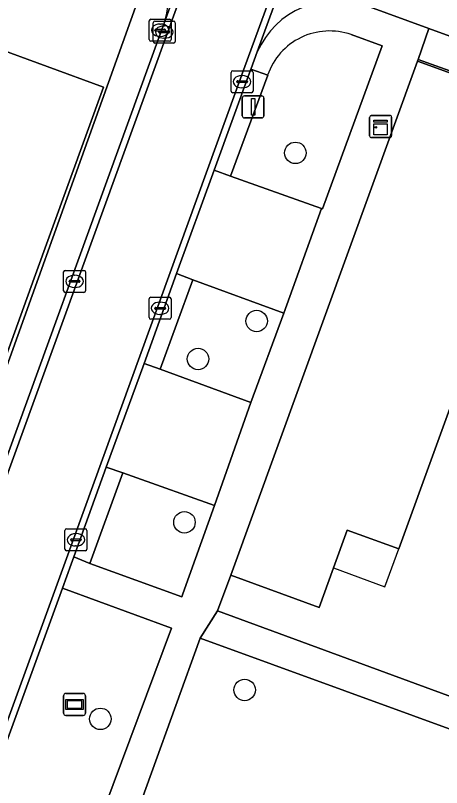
# Model space of a CAD drawing. Extents: x 155275 to 156265, y 382654 to 383635.
# Drawn here: x 155785.04 to 155804.43, y 382974.84 to 383009.96 of the extents above; entities that cross this region are included whole.
import ezdxf

# ---------------------------------------------------------------- set-up
doc = ezdxf.new("R2010")
doc.units = 0
for name, color, linetype in [('IMGEO_Boom', 7, 'Continuous'), ('IMGEO_Erf', 7, 'Continuous'), ('IMGEO_Groenvoorziening', 7, 'Continuous'), ('IMGEO_Informatiebord', 7, 'Continuous'), ('IMGEO_Kast', 7, 'Continuous'), ('IMGEO_Kolk', 7, 'Continuous'), ('IMGEO_Lichtmast', 7, 'Continuous'), ('IMGEO_Pand', 7, 'Continuous'), ('IMGEO_Pand_overbouw', 7, 'Continuous'), ('IMGEO_Parkeervlak_open', 7, 'Continuous'), ('IMGEO_Rijbaan_lokaal_gesloten', 7, 'Continuous'), ('IMGEO_Rijbaan_lokaal_open', 7, 'Continuous'), ('IMGEO_Voetpad_open', 7, 'Continuous')]:
    doc.layers.add(name, color=color, linetype=linetype)

msp = doc.modelspace()

# ---------------------------------------------------------------- linework, layer by layer
at = {"layer": 'IMGEO_Boom'}
for centre in [(155797.78, 383003.711), (155796.017, 382996.063), (155793.35, 382994.339), (155792.733, 382986.909), (155795.472, 382979.284), (155788.907, 382977.967)]:
    msp.add_circle(centre, 0.489, dxfattribs=at)
at = {"layer": 'IMGEO_Erf'}
msp.add_lwpolyline([(155789.359, 383013.087), (155760.829, 383023.394), (155755.874, 383025.193), (155749.193, 383027.585), (155747.309, 383022.428), (155743.229, 383023.907), (155725.512, 383007.937), (155726.966, 383007.327), (155782.231, 382987.328), (155790.577, 383010.55)], dxfattribs=at)
for points in [[(155783.909, 383008.583), (155789.055, 383006.697), (155785.889, 382998.013), (155783.778, 382992.208), (155782.426, 382992.678), (155781.244, 382989.336), (155773.752, 382992.058), (155777.091, 383001.25), (155780.753, 382999.906)], [(155815.563, 383003.587), (155803.373, 383007.958), (155803.344, 383007.878), (155814.627, 383003.794), (155812.383, 382997.713), (155807.505, 382999.513), (155802.482, 382985.7), (155800.143, 382986.554), (155799.514, 382984.832), (155798.857, 382983.032), (155794.84, 382984.507), (155794.244, 382982.888), (155817.258, 382974.414), (155845.91, 382964.137), (155880.792, 382951.626), (155889.819, 382976.447), (155889.87, 382976.588)]]:
    msp.add_lwpolyline(points, close=True, dxfattribs=at)
at = {"layer": 'IMGEO_Groenvoorziening'}
msp.add_lwpolyline([(155796.52, 383007.252), (155794.827, 383002.653), (155798.977, 383001.18), (155799.018, 383001.166), (155801.728, 383008.58), (155800.317, 383009.089)], dxfattribs=at)
for points in [[(155797.253, 382996.424), (155793.114, 382997.934), (155791.624, 382993.875), (155795.761, 382992.355)], [(155794.098, 382987.678), (155790.347, 382989.013), (155789.936, 382989.164), (155788.428, 382985.041), (155792.619, 382983.526), (155792.662, 382983.652)], [(155792.138, 382982.097), (155787.176, 382983.918), (155783.83, 382974.738), (155788.726, 382972.947)], [(155809.733, 382975.708), (155793.451, 382981.639), (155790.126, 382972.445), (155806.295, 382966.522)]]:
    msp.add_lwpolyline(points, close=True, dxfattribs=at)
msp.add_arc((155799.334, 383006.278), 2.978, 70.7227, 160.9129, dxfattribs=at)
at = {"layer": 'IMGEO_Informatiebord'}
for p, q in [((155787.333, 382979.123), (155788.123, 382979.123)), ((155788.123, 382979.123), (155787.333, 382979.123)), ((155787.233, 382978.223), (155787.233, 382979.023)), ((155787.233, 382979.023), (155787.233, 382978.223)), ((155788.223, 382979.023), (155788.223, 382978.223)), ((155788.223, 382978.223), (155788.223, 382979.023)), ((155788.123, 382978.123), (155787.333, 382978.123)), ((155787.333, 382978.123), (155788.123, 382978.123))]:
    msp.add_line(p, q, dxfattribs=at)
for points in [[(155787.334, 382978.855), (155788.122, 382978.855), (155788.122, 382978.391), (155787.334, 382978.391), (155787.334, 382978.855)], [(155787.399, 382978.79), (155787.399, 382978.456), (155788.057, 382978.456), (155788.057, 382978.79), (155787.399, 382978.79)]]:
    msp.add_lwpolyline(points, dxfattribs=at)
for centre, start, end in [((155787.333, 382979.023), 90, 180), ((155787.333, 382979.023), 90, 180), ((155788.123, 382979.023), 0, 90), ((155788.123, 382979.023), 360, 90), ((155787.333, 382978.223), 180, 270), ((155787.333, 382978.223), 180, 270), ((155788.123, 382978.223), 270, 0), ((155788.123, 382978.223), 270, 0)]:
    msp.add_arc(centre, 0.1, start, end, dxfattribs=at)
at = {"layer": 'IMGEO_Kast'}
for p, q in [((155801.235, 383005.411), (155802.076, 383005.411)), ((155802.076, 383005.411), (155801.235, 383005.411)), ((155801.16, 383004.486), (155801.16, 383005.327)), ((155801.16, 383005.327), (155801.16, 383004.486)), ((155802.16, 383005.336), (155802.16, 383004.495)), ((155802.16, 383004.495), (155802.16, 383005.336)), ((155802.085, 383004.411), (155801.244, 383004.411)), ((155801.244, 383004.411), (155802.085, 383004.411))]:
    msp.add_line(p, q, dxfattribs=at)
for points in [[(155801.355, 383005.201), (155801.955, 383005.201), (155801.955, 383005.116), (155801.355, 383005.116), (155801.355, 383005.201)], [(155801.355, 383005.026), (155801.955, 383005.026), (155801.955, 383004.537), (155801.355, 383004.537), (155801.355, 383005.026)]]:
    msp.add_lwpolyline(points, dxfattribs=at)
msp.add_circle((155801.439, 383004.875), 0.0377, dxfattribs=at)
for centre, start, end in [((155801.238, 383005.333), 92.4484, 184.2845), ((155801.238, 383005.333), 92.4484, 184.2845), ((155802.082, 383005.333), 2.4484, 94.2845), ((155802.082, 383005.333), 2.4484, 94.2845), ((155801.238, 383004.489), 182.4484, 274.2845), ((155801.238, 383004.489), 182.4484, 274.2845), ((155802.082, 383004.489), 272.4484, 4.2845), ((155802.082, 383004.489), 272.4484, 4.2845)]:
    msp.add_arc(centre, 0.0779, start, end, dxfattribs=at)
at = {"layer": 'IMGEO_Kolk'}
for p, q in [((155791.13, 383008.864), (155791.13, 383009.716)), ((155791.205, 383009.79), (155792.057, 383009.79)), ((155791.312, 383008.782), (155791.312, 383009.634)), ((155791.387, 383009.708), (155792.239, 383009.708)), ((155792.131, 383009.716), (155792.131, 383008.864)), ((155792.313, 383009.634), (155792.313, 383008.782)), ((155791.389, 383009.284), (155791.389, 383009.296)), ((155791.827, 383009.247), (155791.429, 383009.247)), ((155791.432, 383009.333), (155791.83, 383009.333)), ((155791.614, 383009.251), (155792.012, 383009.251)), ((155791.618, 383009.57), (155791.643, 383009.57)), ((155791.8, 383009.488), (155791.825, 383009.488)), ((155791.873, 383009.296), (155791.873, 383009.284)), ((155791.571, 383009.202), (155791.571, 383009.214)), ((155792.009, 383009.165), (155791.611, 383009.165)), ((155791.641, 383009.01), (155791.616, 383009.01)), ((155791.823, 383008.928), (155791.798, 383008.928)), ((155792.055, 383009.214), (155792.055, 383009.202)), ((155792.057, 383008.79), (155791.205, 383008.79)), ((155792.239, 383008.708), (155791.387, 383008.708)), ((155794.854, 383006.523), (155794.854, 383007.375)), ((155794.929, 383007.449), (155795.781, 383007.449)), ((155795.342, 383007.229), (155795.367, 383007.229)), ((155795.855, 383007.375), (155795.855, 383006.523)), ((155795.113, 383006.943), (155795.113, 383006.955)), ((155795.551, 383006.906), (155795.153, 383006.906)), ((155795.156, 383006.992), (155795.554, 383006.992)), ((155795.597, 383006.955), (155795.597, 383006.943)), ((155795.781, 383006.449), (155794.929, 383006.449)), ((155795.365, 383006.669), (155795.34, 383006.669)), ((155787.309, 382998.368), (155788.161, 382998.368)), ((155787.234, 382997.442), (155787.234, 382998.294)), ((155787.722, 382998.148), (155787.747, 382998.148)), ((155788.235, 382998.294), (155788.235, 382997.442)), ((155787.493, 382997.862), (155787.493, 382997.874)), ((155787.931, 382997.825), (155787.533, 382997.825)), ((155787.536, 382997.911), (155787.934, 382997.911)), ((155787.977, 382997.874), (155787.977, 382997.862)), ((155788.161, 382997.368), (155787.309, 382997.368)), ((155787.745, 382997.588), (155787.72, 382997.588)), ((155791.125, 382996.217), (155791.125, 382997.069)), ((155791.2, 382997.143), (155792.052, 382997.143)), ((155792.126, 382997.069), (155792.126, 382996.217)), ((155791.384, 382996.637), (155791.384, 382996.649)), ((155791.822, 382996.6), (155791.424, 382996.6)), ((155791.427, 382996.686), (155791.825, 382996.686)), ((155791.613, 382996.923), (155791.638, 382996.923)), ((155791.868, 382996.649), (155791.868, 382996.637)), ((155791.636, 382996.363), (155791.611, 382996.363)), ((155792.052, 382996.143), (155791.2, 382996.143)), ((155787.296, 382985.687), (155787.296, 382986.539)), ((155787.371, 382986.613), (155788.223, 382986.613)), ((155788.297, 382986.539), (155788.297, 382985.687)), ((155787.555, 382986.107), (155787.555, 382986.119)), ((155787.993, 382986.07), (155787.595, 382986.07)), ((155787.598, 382986.156), (155787.996, 382986.156)), ((155787.784, 382986.393), (155787.809, 382986.393)), ((155788.039, 382986.119), (155788.039, 382986.107)), ((155787.807, 382985.833), (155787.782, 382985.833)), ((155788.223, 382985.613), (155787.371, 382985.613))]:
    msp.add_line(p, q, dxfattribs=at)
for points in [[(155791.13, 383008.864), (155791.13, 383009.716)], [(155791.205, 383009.79), (155792.057, 383009.79)], [(155791.312, 383008.782), (155791.312, 383009.634)], [(155791.387, 383009.708), (155792.239, 383009.708)], [(155792.131, 383009.716), (155792.131, 383008.864)], [(155792.313, 383009.634), (155792.313, 383008.782)], [(155792.057, 383008.79), (155791.205, 383008.79)], [(155792.239, 383008.708), (155791.387, 383008.708)], [(155794.854, 383006.523), (155794.854, 383007.375)], [(155794.929, 383007.449), (155795.781, 383007.449)], [(155795.855, 383007.375), (155795.855, 383006.523)], [(155795.781, 383006.449), (155794.929, 383006.449)], [(155787.309, 382998.368), (155788.161, 382998.368)], [(155787.234, 382997.442), (155787.234, 382998.294)], [(155788.235, 382998.294), (155788.235, 382997.442)], [(155788.161, 382997.368), (155787.309, 382997.368)], [(155791.125, 382996.217), (155791.125, 382997.069)], [(155791.2, 382997.143), (155792.052, 382997.143)], [(155792.126, 382997.069), (155792.126, 382996.217)], [(155792.052, 382996.143), (155791.2, 382996.143)], [(155787.296, 382985.687), (155787.296, 382986.539)], [(155787.371, 382986.613), (155788.223, 382986.613)], [(155788.297, 382986.539), (155788.297, 382985.687)], [(155788.223, 382985.613), (155787.371, 382985.613)]]:
    msp.add_lwpolyline(points, dxfattribs=at)
for centre, radius, start, end in [((155791.207, 383009.714), 0.0765, 91.552, 178.448), ((155791.207, 383009.714), 0.0765, 91.552, 178.448), ((155791.389, 383009.632), 0.0765, 91.552, 178.448), ((155791.389, 383009.632), 0.0765, 91.552, 178.448), ((155792.055, 383009.714), 0.0765, 1.552, 88.448), ((155792.055, 383009.714), 0.0765, 1.552, 88.448), ((155792.237, 383009.632), 0.0765, 1.552, 88.448), ((155792.237, 383009.632), 0.0765, 1.552, 88.448), ((155791.429, 383009.293), 0.0403, 85.8775, 175.7526), ((155791.426, 383009.283), 0.0366, 178.938, 274.7102), ((155791.611, 383009.211), 0.0403, 85.8775, 175.7526), ((155791.83, 383009.29), 0.043, 264.8664, 352.4533), ((155791.834, 383009.295), 0.0386, 1.7309, 96.639), ((155792.016, 383009.213), 0.0386, 1.7309, 96.639), ((155791.608, 383009.201), 0.0366, 178.938, 274.7102), ((155792.012, 383009.208), 0.043, 264.8664, 352.4533), ((155791.207, 383008.866), 0.0765, 181.552, 268.448), ((155791.207, 383008.866), 0.0765, 181.552, 268.448), ((155791.389, 383008.784), 0.0765, 181.552, 268.448), ((155791.389, 383008.784), 0.0765, 181.552, 268.448), ((155792.055, 383008.866), 0.0765, 271.552, 358.448), ((155792.055, 383008.866), 0.0765, 271.552, 358.448), ((155792.237, 383008.784), 0.0765, 271.552, 358.448), ((155792.237, 383008.784), 0.0765, 271.552, 358.448), ((155794.931, 383007.373), 0.0765, 91.552, 178.448), ((155794.931, 383007.373), 0.0765, 91.552, 178.448), ((155795.779, 383007.373), 0.0765, 1.552, 88.448), ((155795.779, 383007.373), 0.0765, 1.552, 88.448), ((155795.153, 383006.952), 0.0403, 85.8775, 175.7526), ((155795.15, 383006.942), 0.0366, 178.938, 274.7102), ((155795.554, 383006.949), 0.043, 264.8664, 352.4533), ((155795.558, 383006.954), 0.0386, 1.7309, 96.639), ((155794.931, 383006.525), 0.0765, 181.552, 268.448), ((155794.931, 383006.525), 0.0765, 181.552, 268.448), ((155795.779, 383006.525), 0.0765, 271.552, 358.448), ((155795.779, 383006.525), 0.0765, 271.552, 358.448), ((155787.311, 382998.292), 0.0765, 91.552, 178.448), ((155787.311, 382998.292), 0.0765, 91.552, 178.448), ((155788.159, 382998.292), 0.0765, 1.552, 88.448), ((155788.159, 382998.292), 0.0765, 1.552, 88.448), ((155787.533, 382997.871), 0.0403, 85.8775, 175.7526), ((155787.53, 382997.861), 0.0366, 178.938, 274.7102), ((155787.934, 382997.868), 0.043, 264.8664, 352.4533), ((155787.938, 382997.873), 0.0386, 1.7309, 96.639), ((155787.311, 382997.444), 0.0765, 181.552, 268.448), ((155787.311, 382997.444), 0.0765, 181.552, 268.448), ((155788.159, 382997.444), 0.0765, 271.552, 358.448), ((155788.159, 382997.444), 0.0765, 271.552, 358.448), ((155791.202, 382997.067), 0.0765, 91.552, 178.448), ((155791.202, 382997.067), 0.0765, 91.552, 178.448), ((155792.05, 382997.067), 0.0765, 1.552, 88.448), ((155792.05, 382997.067), 0.0765, 1.552, 88.448), ((155791.424, 382996.646), 0.0403, 85.8775, 175.7526), ((155791.421, 382996.636), 0.0366, 178.938, 274.7102), ((155791.825, 382996.643), 0.043, 264.8664, 352.4533), ((155791.829, 382996.648), 0.0386, 1.7309, 96.639), ((155791.202, 382996.219), 0.0765, 181.552, 268.448), ((155791.202, 382996.219), 0.0765, 181.552, 268.448), ((155792.05, 382996.219), 0.0765, 271.552, 358.448), ((155792.05, 382996.219), 0.0765, 271.552, 358.448), ((155787.373, 382986.537), 0.0765, 91.552, 178.448), ((155787.373, 382986.537), 0.0765, 91.552, 178.448), ((155788.221, 382986.537), 0.0765, 1.552, 88.448), ((155788.221, 382986.537), 0.0765, 1.552, 88.448), ((155787.595, 382986.116), 0.0403, 85.8775, 175.7526), ((155787.592, 382986.106), 0.0366, 178.938, 274.7102), ((155787.996, 382986.113), 0.043, 264.8664, 352.4533), ((155788, 382986.118), 0.0386, 1.7309, 96.639), ((155787.373, 382985.689), 0.0765, 181.552, 268.448), ((155787.373, 382985.689), 0.0765, 181.552, 268.448), ((155788.221, 382985.689), 0.0765, 271.552, 358.448), ((155788.221, 382985.689), 0.0765, 271.552, 358.448)]:
    msp.add_arc(centre, radius, start, end, dxfattribs=at)
for centre, major_axis, ratio, start_param, end_param in [((155791.617, 383009.29), (-0.387, 0.002), 0.722429, 4.712389, 7.853982), ((155791.799, 383009.208), (-0.387, 0.002), 0.722429, 4.712389, 7.853982), ((155791.642, 383009.29), (-0.39, 0.002), 0.717154, 1.570796, 4.712389), ((155791.824, 383009.208), (-0.39, 0.002), 0.717154, 1.570796, 4.712389), ((155795.341, 383006.949), (-0.387, 0.002), 0.722429, 4.712389, 7.853982), ((155795.366, 383006.949), (-0.39, 0.002), 0.717154, 1.570796, 4.712389), ((155787.721, 382997.868), (-0.387, 0.002), 0.722429, 4.712389, 7.853982), ((155787.746, 382997.868), (-0.39, 0.002), 0.717154, 1.570796, 4.712389), ((155791.612, 382996.643), (-0.387, 0.002), 0.722429, 4.712389, 7.853982), ((155791.637, 382996.643), (-0.39, 0.002), 0.717154, 1.570796, 4.712389), ((155787.783, 382986.113), (-0.387, 0.002), 0.722429, 4.712389, 7.853982), ((155787.808, 382986.113), (-0.39, 0.002), 0.717154, 1.570796, 4.712389)]:
    msp.add_ellipse(centre, major_axis=major_axis, ratio=ratio, start_param=start_param, end_param=end_param, dxfattribs=at)
at = {"layer": 'IMGEO_Lichtmast'}
for p, q in [((155795.361, 383005.404), (155795.361, 383006.204)), ((155795.361, 383006.204), (155795.361, 383005.404)), ((155795.461, 383006.304), (155796.251, 383006.304)), ((155796.251, 383006.304), (155795.461, 383006.304)), ((155796.351, 383006.204), (155796.351, 383005.404)), ((155796.351, 383005.404), (155796.351, 383006.204)), ((155796.251, 383005.304), (155795.461, 383005.304)), ((155795.461, 383005.304), (155796.251, 383005.304))]:
    msp.add_line(p, q, dxfattribs=at)
msp.add_lwpolyline([(155795.781, 383006.179), (155795.931, 383006.179), (155795.931, 383005.429), (155795.781, 383005.429), (155795.781, 383006.179)], dxfattribs=at)
for centre, start, end in [((155795.461, 383006.204), 90, 180), ((155795.461, 383006.204), 90, 180), ((155796.251, 383006.204), 0, 90), ((155796.251, 383006.204), 360, 90), ((155795.461, 383005.404), 180, 270), ((155795.461, 383005.404), 180, 270), ((155796.251, 383005.404), 270, 0), ((155796.251, 383005.404), 270, 0)]:
    msp.add_arc(centre, 0.1, start, end, dxfattribs=at)
at = {"layer": 'IMGEO_Pand'}
for points in [[(155785.889, 382998.013), (155789.055, 383006.697), (155783.909, 383008.583), (155780.753, 382999.906), (155777.091, 383001.25), (155773.752, 382992.058), (155781.244, 382989.336), (155782.426, 382992.678), (155783.778, 382992.208)], [(155807.505, 382999.513), (155812.383, 382997.713), (155814.627, 383003.794), (155803.344, 383007.878), (155794.84, 382984.507), (155798.857, 382983.032), (155799.514, 382984.832), (155800.143, 382986.554), (155802.482, 382985.7)]]:
    msp.add_lwpolyline(points, close=True, dxfattribs=at)
at = {"layer": 'IMGEO_Pand_overbouw'}
msp.add_lwpolyline([(155799.514, 382984.832), (155801.851, 382983.967), (155802.482, 382985.7), (155800.143, 382986.554)], close=True, dxfattribs=at)
at = {"layer": 'IMGEO_Parkeervlak_open'}
for points in [[(155798.977, 383001.18), (155794.827, 383002.653), (155794.092, 383002.932), (155792.378, 382998.22), (155793.114, 382997.934), (155797.253, 382996.424)], [(155795.761, 382992.355), (155791.624, 382993.875), (155790.893, 382994.137), (155789.177, 382989.418), (155789.936, 382989.164), (155790.347, 382989.013), (155794.098, 382987.678)]]:
    msp.add_lwpolyline(points, close=True, dxfattribs=at)
at = {"layer": 'IMGEO_Rijbaan_lokaal_gesloten'}
msp.add_lwpolyline([(155793.419, 383013.198), (155793.145, 383013.298), (155791.82, 383009.651), (155791.583, 383008.997), (155782.847, 382984.939), (155777.074, 382969.095), (155770.914, 382952.218), (155770.813, 382951.938), (155769.496, 382948.292), (155769.765, 382948.193), (155771.18, 382952.114), (155777.342, 382968.992), (155783.12, 382984.842), (155791.856, 383008.888)], close=True, dxfattribs=at)
msp.add_lwpolyline([(155783.83, 382974.738), (155787.176, 382983.918), (155787.572, 382985.006), (155787.694, 382985.341), (155789.177, 382989.418), (155790.893, 382994.137), (155792.378, 382998.22), (155794.092, 383002.932), (155795.76, 383007.516), (155795.773, 383007.553), (155796.044, 383008.301), (155797.305, 383011.771), (155797.025, 383011.874), (155795.484, 383007.641), (155787.297, 382985.096), (155781.771, 382969.925)], dxfattribs=at)
at = {"layer": 'IMGEO_Rijbaan_lokaal_open'}
for points in [[(155804.618, 383013.141), (155802.336, 383013.969), (155798.601, 383015.34), (155797.305, 383011.771), (155800.988, 383010.419), (155803.857, 383009.375), (155815.828, 383005.02), (155890.354, 382977.962), (155892.703, 382977.109), (155896.479, 382975.739), (155897.78, 382979.312), (155894.626, 382980.459), (155893.94, 382980.709)], [(155797.025, 383011.874), (155793.419, 383013.198), (155791.856, 383008.888), (155783.12, 382984.842), (155777.342, 382968.992), (155771.18, 382952.114), (155769.765, 382948.193), (155773.357, 382946.867), (155774.971, 382951.305), (155781.771, 382969.925), (155787.297, 382985.096), (155795.484, 383007.641)]]:
    msp.add_lwpolyline(points, close=True, dxfattribs=at)
for points in [[(155791.82, 383009.651), (155793.145, 383013.298)], [(155797.305, 383011.771), (155796.044, 383008.301)]]:
    msp.add_lwpolyline(points, dxfattribs=at)
for centre, radius, start, end in [((155787.984, 383010.897), 4.034, 342.0025, 61.3441), ((155799.656, 383006.7), 3.95, 70.2878, 156.0926)]:
    msp.add_arc(centre, radius, start, end, dxfattribs=at)
at = {"layer": 'IMGEO_Voetpad_open'}
for points in [[(155790.577, 383010.55), (155782.231, 382987.328), (155781.69, 382985.886), (155778.385, 382976.672), (155777.863, 382975.272), (155769.405, 382952.082)], [(155803.857, 383009.375), (155800.988, 383010.419)], [(155770.813, 382951.938), (155770.914, 382952.218), (155777.074, 382969.095), (155782.847, 382984.939), (155791.583, 383008.997), (155791.82, 383009.651)], [(155777.389, 382945.399), (155779.611, 382944.594), (155780.113, 382945.991), (155782.745, 382952.766), (155785.636, 382960.708), (155788.856, 382969.553), (155789.359, 382971.074), (155790.126, 382972.445), (155793.451, 382981.639), (155794.244, 382982.888), (155794.84, 382984.507), (155803.344, 383007.878), (155803.373, 383007.958), (155803.857, 383009.375)], [(155800.317, 383009.089), (155801.728, 383008.58), (155799.018, 383001.166), (155798.977, 383001.18), (155797.253, 382996.424), (155795.761, 382992.355), (155794.098, 382987.678), (155792.662, 382983.652), (155792.619, 382983.526), (155788.428, 382985.041), (155787.694, 382985.341), (155787.572, 382985.006), (155787.176, 382983.918), (155792.138, 382982.097), (155788.726, 382972.947)], [(155796.044, 383008.301), (155795.773, 383007.553), (155795.76, 383007.516), (155796.52, 383007.252)]]:
    msp.add_lwpolyline(points, dxfattribs=at)
for points in [[(155815.828, 383005.02), (155803.857, 383009.375), (155803.373, 383007.958), (155815.563, 383003.587), (155889.87, 382976.588), (155890.354, 382977.962)], [(155796.52, 383007.252), (155795.76, 383007.516), (155794.092, 383002.932), (155794.827, 383002.653)], [(155793.114, 382997.934), (155792.378, 382998.22), (155790.893, 382994.137), (155791.624, 382993.875)], [(155789.936, 382989.164), (155789.177, 382989.418), (155787.694, 382985.341), (155788.428, 382985.041)], [(155817.258, 382974.414), (155794.244, 382982.888), (155793.451, 382981.639), (155809.733, 382975.708), (155806.295, 382966.522), (155790.126, 382972.445), (155789.359, 382971.074), (155819.213, 382960.092), (155876.306, 382939.329), (155876.986, 382940.814), (155854.818, 382948.899), (155858.099, 382958.145), (155880.309, 382950.108), (155880.792, 382951.626), (155845.91, 382964.137)]]:
    msp.add_lwpolyline(points, close=True, dxfattribs=at)
for centre, radius, start, end in [((155787.984, 383010.897), 4.034, 342.0025, 61.3441), ((155799.656, 383006.7), 3.95, 70.2878, 156.0926), ((155799.334, 383006.278), 2.978, 70.7227, 160.9129)]:
    msp.add_arc(centre, radius, start, end, dxfattribs=at)

doc.saveas('drawing.dxf')
